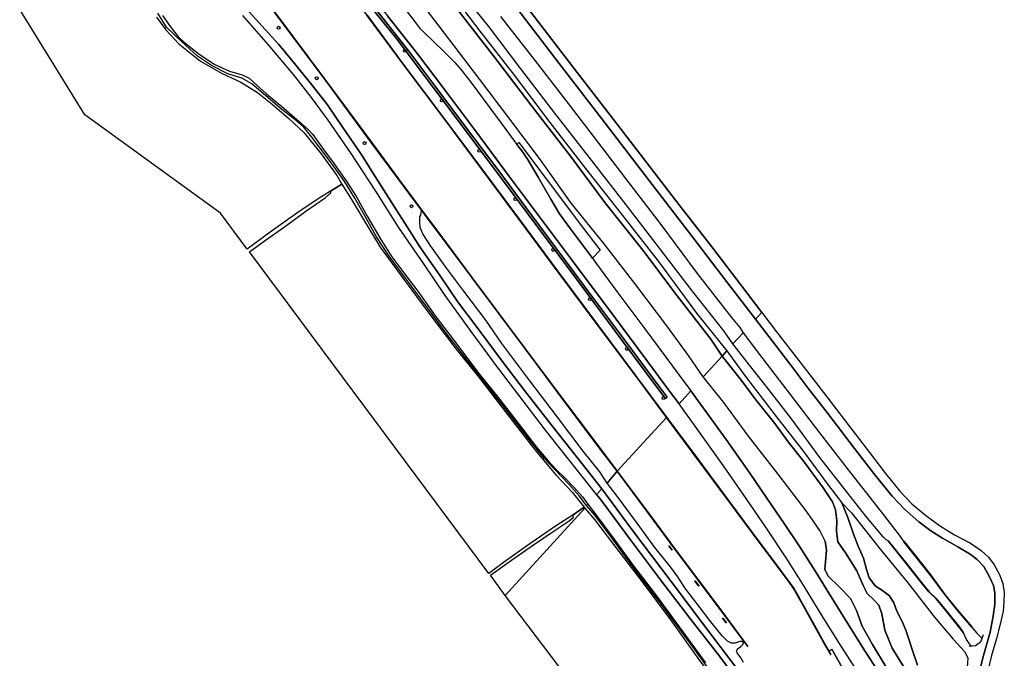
# Model space of a CAD drawing. Extents: x -26035517 to 31750492, y -9237385 to 8160032.
# Tile 274 of 298: x 27679744 to 28111899, y -4046635 to -3766258. Entities that reach past the tile are written whole.
import ezdxf

# ---------------------------------------------------------------- set-up
doc = ezdxf.new("R2010")
doc.units = 0
doc.layers.get('0').update_dxf_attribs({"linetype": 'CONTINUOUS'})
doc.layers.add('T-25', color=7, linetype='CONTINUOUS')

# ---------------------------------------------------------------- blocks, each defined once
blk = doc.blocks.new('BOLDER')
at = {"color": 0}
blk.add_circle((0, 0), 0.625, dxfattribs=at)

msp = doc.modelspace()

# ---------------------------------------------------------------- linework, layer by layer
at = {"layer": 'T-25', "color": 9}
for points in [[(27743609, -3641898, 13374), (27748683, -3648435, 13436), (27759626, -3662255, 13527), (27774165, -3680544, 13680), (27785884, -3695193, 13804), (27798883, -3711488, 13850), (27814847, -3731549, 13928), (27828251, -3748305, 13916), (27841106, -3764557, 13962), (27854365, -3781211, 13949), (27865289, -3795733, 13966), (27879317, -3814472, 14011), (27894701, -3835186, 14024), (27908367, -3853384, 13990), (27923246, -3873329, 14007), (27939769, -3895444, 14024), (27954946, -3915832, 14011), (27965455, -3929967, 14011), (27969136, -3934906, 14124)], [(27963669, -3940801, 13123), (27950051, -3922464, 13101), (27933298, -3900072, 13101), (27915683, -3876480, 13130), (27899072, -3854002, 13138), (27882444, -3831690, 13138), (27865932, -3809512, 13142), (27848950, -3786989, 13150), (27832220, -3764259, 13275), (27828406, -3759483, 13320), (27822100, -3753324, 13320), (27803871, -3736695, 13246), (27789711, -3723888, 13113), (27783392, -3716228, 13279), (27779776, -3707942, 13477), (27775721, -3697332, 13773)], [(27753190, -3703769, 13080), (27754231, -3705959, 13087), (27756059, -3709804, 13098), (27762692, -3723704, 13121), (27775883, -3741577, 13126), (27791920, -3763387, 13163), (27813545, -3792197, 13159), (27834090, -3820116, 13159), (27845883, -3835995, 13159)], [(27866368, -3750989, 11462), (27881743, -3771299, 11516), (27896264, -3789958, 11520), (27912360, -3811348, 11483), (27928031, -3831557, 11450), (27944866, -3852935, 11404), (27960514, -3873065, 11599), (27976747, -3895037, 11565), (27990135, -3911594, 11603), (27988068, -3913973, 12641), (27983092, -3906466, 12542), (27968291, -3887434, 12538), (27953204, -3867452, 12488), (27936498, -3846579, 12463), (27921462, -3826177, 12463), (27904475, -3804232, 12352), (27888173, -3782769, 12331), (27872392, -3762336, 12223)], [(27890799, -3764830, 9819), (27905969, -3784385, 9819), (27920496, -3803103, 9819), (27933310, -3819859, 9819), (27947468, -3838477, 9819), (27961092, -3856157, 9819), (27977075, -3877679, 9819), (27992235, -3897078, 9819), (27995809, -3901425, 9819), (27997305, -3903750, 9856), (27992787, -3908615, 9856), (27988756, -3902861, 9819), (27974843, -3885362, 9819), (27960561, -3866604, 9819), (27945902, -3847545, 9819), (27930651, -3827880, 9819), (27914683, -3807300, 9819), (27899699, -3787817, 9819), (27885609, -3769259, 9819), (27870836, -3750790, 9819)], [(27833224, -3758157, 13705), (27842917, -3770375, 13655), (27851011, -3780635, 13639), (27862396, -3795928, 13610), (27875835, -3813903, 13630), (27889551, -3832069, 13618), (27904575, -3852266, 13601), (27918471, -3870946, 13622), (27931974, -3889199, 13581), (27944703, -3906218, 13626), (27957816, -3923809, 13635), (27963788, -3931859, 13618), (27963742, -3932156, 13618), (27963537, -3932372, 13618), (27963175, -3932451, 13618), (27962869, -3932308, 13618), (27958508, -3926416, 13618), (27944471, -3907473, 13597), (27924289, -3880395, 13597), (27908297, -3858953, 13556), (27885618, -3828552, 13556), (27863152, -3798490, 13614), (27844943, -3774361, 13680), (27828730, -3754115, 13684)], [(27828730, -3754115, 13684), (27844943, -3774361, 13680), (27863152, -3798490, 13614), (27885618, -3828552, 13556), (27908297, -3858953, 13556), (27924289, -3880395, 13597), (27944471, -3907473, 13597), (27958508, -3926416, 13618), (27962869, -3932308, 13618), (27963175, -3932451, 13618), (27963537, -3932372, 13618), (27963742, -3932156, 13618), (27963788, -3931859, 13618), (27957816, -3923809, 13635), (27944703, -3906218, 13626), (27931974, -3889199, 13581), (27918471, -3870946, 13622), (27904575, -3852266, 13601), (27889551, -3832069, 13618), (27875835, -3813903, 13630), (27862396, -3795928, 13610), (27851011, -3780635, 13639), (27842917, -3770375, 13655), (27833224, -3758157, 13705)], [(27842018, -3752588, 14082), (27853347, -3767365, 14082), (27855569, -3770224, 14073), (27856985, -3771593, 14019), (27865728, -3780007, 13974), (27870792, -3785074, 13982), (27873546, -3788206, 13982), (27877745, -3793731, 13974), (27891462, -3812202, 13990), (27898015, -3821030, 13978), (27900548, -3824443, 13974), (27902905, -3827898, 13957), (27907341, -3835387, 13941), (27912877, -3845036, 13949), (27916693, -3851503, 13962), (27921547, -3858063, 13970), (27931108, -3871004, 13992), (27932479, -3872860, 13995), (27942253, -3886113, 14048), (27954093, -3901986, 14094), (27969212, -3922304, 14127), (27974259, -3929149, 14248), (27969136, -3934906, 14124), (27965455, -3929967, 14011), (27954946, -3915832, 14011), (27939769, -3895444, 14024), (27923246, -3873329, 14007), (27908367, -3853384, 13990), (27894701, -3835186, 14024), (27879317, -3814472, 14011), (27865289, -3795733, 13966), (27854365, -3781211, 13949), (27841106, -3764557, 13962)], [(27842018, -3752588, 14082), (27853347, -3767365, 14082), (27855569, -3770224, 14073), (27856985, -3771593, 14019), (27865728, -3780007, 13974), (27870792, -3785074, 13982), (27873546, -3788206, 13982), (27877745, -3793731, 13974), (27891462, -3812202, 13990), (27898015, -3821030, 13978), (27900548, -3824443, 13974), (27902905, -3827898, 13957), (27907341, -3835387, 13941), (27912877, -3845036, 13949), (27916693, -3851503, 13962), (27921547, -3858063, 13970), (27931108, -3871004, 13992), (27932479, -3872860, 13995), (27942253, -3886113, 14048), (27954093, -3901986, 14094), (27969212, -3922304, 14127), (27974259, -3929149, 14248)], [(27896329, -3752666, 11636), (27909956, -3770495, 11644), (27924458, -3789478, 11690), (27938915, -3808246, 11727), (27953547, -3827206, 11727), (27969053, -3847373, 11752), (27983461, -3866032, 11756), (27996717, -3883271, 11714), (28005427, -3894767, 11821), (28002723, -3897775, 11875), (27990014, -3881188, 11855), (27974857, -3861438, 11810), (27955891, -3836746, 11793), (27936660, -3811638, 11764), (27916477, -3785432, 11752), (27896005, -3758639, 11710)], [(28005427, -3894767, 11821), (27996717, -3883271, 11714), (27983461, -3866032, 11756), (27969053, -3847373, 11752), (27953547, -3827206, 11727), (27938915, -3808246, 11727), (27924458, -3789478, 11690), (27909956, -3770495, 11644), (27896329, -3752666, 11636)], [(27777687, -3759695, 13585), (27787424, -3770500, 13606), (27793518, -3777101, 13622), (27799021, -3783944, 13655), (27808003, -3794829, 13693), (27814908, -3803712, 13672), (27821510, -3813574, 13672), (27829648, -3825363, 13705), (27835751, -3835137, 13705), (27844419, -3848657, 13697), (27849832, -3857184, 13701), (27855683, -3866475, 13717), (27864001, -3878258, 13829), (27871888, -3889942, 13858), (27880551, -3901455, 13862), (27891578, -3916170, 13817), (27901245, -3929125, 13808), (27913315, -3944464, 13705), (27925025, -3959150, 13614), (27935234, -3972231, 13605), (27932969, -3974755, 13560), (27928557, -3969202, 13585), (27920603, -3959137, 13635), (27910587, -3946438, 13717), (27901184, -3934226, 13800), (27889459, -3918810, 13866), (27878305, -3903742, 13875), (27866423, -3887303, 13746), (27857103, -3873385, 13759), (27846056, -3857356, 13713), (27836089, -3841554, 13688), (27824875, -3824520, 13630), (27815124, -3810357, 13668), (27807827, -3800371, 13651), (27799913, -3790285, 13697), (27788998, -3777351, 13655), (27777719, -3764418, 13606)], [(27935234, -3972231, 13605), (27925025, -3959150, 13614), (27913315, -3944464, 13705), (27901245, -3929125, 13808), (27891578, -3916170, 13817), (27880551, -3901455, 13862), (27871888, -3889942, 13858), (27864001, -3878258, 13829), (27855683, -3866475, 13717), (27849832, -3857184, 13701), (27844419, -3848657, 13697), (27835751, -3835137, 13705), (27829648, -3825363, 13705), (27821510, -3813574, 13672), (27814908, -3803712, 13672), (27808003, -3794829, 13693), (27799021, -3783944, 13655), (27793518, -3777101, 13622), (27787424, -3770500, 13606), (27777687, -3759695, 13585)], [(27872392, -3762336, 12223), (27888173, -3782769, 12331), (27904475, -3804232, 12352), (27921462, -3826177, 12463), (27936498, -3846579, 12463), (27953204, -3867452, 12488), (27968291, -3887434, 12538), (27983092, -3906466, 12542), (27988068, -3913973, 12641), (27979798, -3922986, 13333), (27973357, -3913724, 13304), (27963752, -3900671, 13175), (27950148, -3882623, 13072), (27936341, -3864717, 13001), (27921823, -3846766, 13076), (27908298, -3827755, 13138), (27894500, -3809278, 13113), (27881631, -3792454, 13117), (27868148, -3774604, 12993), (27855857, -3758628, 13101)], [(27896005, -3758639, 11710), (27916477, -3785432, 11752), (27936660, -3811638, 11764), (27955891, -3836746, 11793), (27974857, -3861438, 11810), (27990014, -3881188, 11855), (28002723, -3897775, 11875)], [(27739812, -3765145, 11321), (27743860, -3770658, 11259), (27749608, -3776825, 11230), (27759041, -3784492, 11247), (27768360, -3789779, 11284), (27776860, -3793648, 11342), (27784086, -3798233, 11383), (27790735, -3803456, 11367), (27797867, -3809674, 11396), (27804633, -3815949, 11474), (27812107, -3825186, 11470), (27818900, -3834645, 11512), (27821134, -3838433, 11582), (27816192, -3841587, 11508), (27810702, -3844882, 11474), (27801761, -3850955, 11433), (27789622, -3859544, 11412), (27779605, -3866990, 11441), (27767929, -3851265, 11499), (27708387, -3808034, 11623), (27679744, -3761818, 11371)], [(27742372, -3764388, 10874), (27746178, -3769853, 10874), (27749542, -3774025, 10874), (27752640, -3776711, 10874), (27757885, -3780894, 10874), (27765170, -3785816, 10874), (27771903, -3788860, 10874), (27777429, -3790460, 10874), (27780451, -3791980, 10874), (27783961, -3795090, 10874), (27788010, -3798804, 10874), (27795717, -3805135, 10874), (27802599, -3811036, 10874), (27806343, -3814524, 10874), (27808390, -3816680, 10874), (27812367, -3822266, 10874), (27817280, -3828913, 10874), (27823058, -3837038, 10874), (27827500, -3844018, 10874), (27832221, -3852590, 10874), (27838195, -3862797, 10874), (27843088, -3870352, 10874), (27848319, -3877461, 10874), (27854906, -3885971, 10874), (27862098, -3896325, 10874), (27871981, -3909307, 10874), (27880707, -3920797, 10874), (27889958, -3932283, 10874), (27898923, -3943919, 10874), (27906551, -3953963, 10874), (27911557, -3959726, 10874), (27915317, -3963883, 10874), (27918976, -3967451, 10874), (27923154, -3971672, 10874), (27926731, -3975792, 10874), (27929134, -3978935, 10874), (27928564, -3979530, 10874), (27925340, -3975240, 10874), (27920906, -3970369, 10874), (27914244, -3963373, 10874), (27910022, -3958883, 10874), (27903942, -3951336, 10874), (27891922, -3935786, 10874), (27878705, -3919070, 10874), (27867399, -3904424, 10874), (27858708, -3892792, 10874), (27849925, -3880863, 10874), (27841961, -3870027, 10874), (27836332, -3861587, 10874), (27831098, -3852104, 10874), (27826810, -3844567, 10874), (27822135, -3837026, 10874), (27815663, -3828080, 10874), (27808018, -3817873, 10874), (27804429, -3813505, 10874), (27801252, -3810658, 10874), (27794000, -3805058, 10874), (27786606, -3798597, 10874), (27781627, -3794420, 10874), (27777213, -3791925, 10874), (27771073, -3789985, 10874), (27763877, -3786422, 10874), (27757850, -3782227, 10874), (27750691, -3775881, 10874), (27744243, -3769489, 10874), (27740410, -3763413, 10874)], [(27832180, -3764289, 12830), (27848910, -3787019, 12830), (27865892, -3809542, 12830), (27882404, -3831720, 12830), (27899032, -3854032, 12830), (27915643, -3876510, 12830), (27933258, -3900102, 12830), (27950011, -3922494, 12830), (27963698, -3940924, 12835), (27942025, -3964423, 12835), (27934154, -3954098, 12830), (27919719, -3934912, 12830), (27901762, -3910892, 12830), (27878353, -3879605, 12830), (27867045, -3864364, 12830), (27856165, -3849777, 12830), (27846012, -3836085, 12830), (27834130, -3820086, 12830), (27813585, -3792167, 12830), (27791960, -3763357, 12830)], [(27932969, -3974755, 13560), (27928557, -3969202, 13585), (27920603, -3959137, 13635), (27910587, -3946438, 13717), (27901184, -3934226, 13800), (27889459, -3918810, 13866), (27878305, -3903742, 13875), (27866423, -3887303, 13746), (27857103, -3873385, 13759), (27846056, -3857356, 13713), (27836089, -3841554, 13688), (27824875, -3824520, 13630), (27815124, -3810357, 13668), (27807827, -3800371, 13651), (27799913, -3790285, 13697), (27788998, -3777351, 13655), (27777719, -3764418, 13606)], [(27832260, -3764229, 13275), (27848990, -3786959, 13150), (27865972, -3809482, 13142), (27882484, -3831660, 13138), (27899112, -3853972, 13138), (27915723, -3876450, 13130), (27933338, -3900042, 13101), (27950091, -3922434, 13101), (27963778, -3940864, 13123), (27963698, -3940924, 12835), (27950011, -3922494, 12830), (27933258, -3900102, 12830), (27915643, -3876510, 12830), (27899032, -3854032, 12830), (27882404, -3831720, 12830), (27865892, -3809542, 12830), (27848910, -3787019, 12830), (27832180, -3764289, 12830)], [(27898015, -3821030, 13978), (27898856, -3820145, 13851)], [(27846039, -3836205, 13159), (27851297, -3843285, 13159), (27856125, -3849807, 12836)], [(27856193, -3849896, 13180), (27867005, -3864394, 13179), (27878313, -3879635, 13184), (27901722, -3910922, 13155), (27919679, -3934942, 13072), (27934114, -3954128, 13068), (27941898, -3964339, 13021)], [(27931108, -3871004, 13992), (27934545, -3867449, 13793)], [(28100070, -4056000, 12188), (28102483, -4046488, 12184), (28105695, -4035124, 12118), (28107066, -4028154, 12101), (28107743, -4022820, 12064), (28107685, -4017890, 12023), (28107157, -4014655, 12011), (28105448, -4010899, 12011), (28102882, -4006323, 12019), (28100185, -4003402, 12002), (28096915, -4000883, 12019), (28091450, -3997707, 12056), (28084757, -3993942, 12105), (28079661, -3990620, 12093), (28074399, -3986665, 12089), (28068134, -3981144, 12089), (28062679, -3975408, 12085), (28055136, -3966080, 12007), (28046194, -3954573, 11978), (28033999, -3938593, 12007), (28025670, -3927821, 11978), (28017719, -3917311, 11961), (28007014, -3903427, 11936), (28002723, -3897775, 11875), (28005427, -3894767, 11821), (28011921, -3903267, 11879), (28022536, -3917018, 11904), (28034046, -3931837, 11916), (28043472, -3944232, 11949), (28052686, -3956341, 11961), (28059826, -3965464, 11974), (28066115, -3973272, 11990), (28071339, -3978743, 12007), (28077239, -3983788, 12019), (28083424, -3988357, 12019), (28090090, -3992465, 12023), (28097030, -3996090, 12035), (28101680, -3999342, 12040), (28104904, -4002247, 12081), (28107483, -4005613, 12101), (28109834, -4009824, 12110), (28111229, -4013860, 12147), (28111899, -4017672, 12122), (28111753, -4021844, 12105), (28111398, -4025910, 12101), (28110147, -4031667, 12114), (28108412, -4037919, 12101), (28106233, -4045407, 12126), (28103685, -4056575, 12081)], [(28002723, -3897775, 11875), (28007014, -3903427, 11936), (28017719, -3917311, 11961), (28025670, -3927821, 11978), (28033999, -3938593, 12007), (28046194, -3954573, 11978), (28055136, -3966080, 12007), (28062679, -3975408, 12085), (28068134, -3981144, 12089), (28074399, -3986665, 12089), (28079661, -3990620, 12093), (28084757, -3993942, 12105), (28091450, -3997707, 12056), (28096915, -4000883, 12019), (28100185, -4003402, 12002), (28102882, -4006323, 12019), (28105448, -4010899, 12011), (28107157, -4014655, 12011), (28107685, -4017890, 12023), (28107743, -4022820, 12064), (28107066, -4028154, 12101), (28105695, -4035124, 12118), (28102483, -4046488, 12184), (28100070, -4056000, 12188)], [(28005427, -3894767, 11821), (28011921, -3903267, 11879), (28022536, -3917018, 11904), (28034046, -3931837, 11916), (28043472, -3944232, 11949), (28052686, -3956341, 11961), (28059826, -3965464, 11974), (28066115, -3973272, 11990), (28071339, -3978743, 12007), (28077239, -3983788, 12019), (28083424, -3988357, 12019), (28090090, -3992465, 12023), (28097030, -3996090, 12035), (28101680, -3999342, 12040), (28104904, -4002247, 12081), (28107483, -4005613, 12101), (28109834, -4009824, 12110), (28111229, -4013860, 12147), (28111899, -4017672, 12122), (28111753, -4021844, 12105), (28111398, -4025910, 12101), (28110147, -4031667, 12114), (28108412, -4037919, 12101), (28106233, -4045407, 12126), (28103685, -4056575, 12081)], [(28060059, -4050532, 14071), (28054033, -4040551, 14087), (28049515, -4032495, 14083), (28046973, -4025709, 14063), (28044415, -4020416, 14042), (28039773, -4015558, 14087), (28034582, -4010577, 14149), (28033061, -4007668, 14100), (28033409, -4004144, 14021), (28033853, -3999107, 13955), (28033254, -3995150, 13873), (28030878, -3990477, 13795), (28025312, -3982456, 13696), (28012578, -3965848, 13424), (27999612, -3949078, 13473), (27988856, -3934331, 13358), (27979798, -3922986, 13333), (27988068, -3913973, 12641), (27996481, -3924716, 12645), (28002773, -3933127, 12641), (28011240, -3943600, 12608), (28017057, -3951602, 12620), (28023899, -3960285, 12678), (28032382, -3971837, 12855), (28036529, -3977937, 12876), (28037747, -3981505, 13041), (28038334, -3986187, 13263), (28038185, -3990768, 13375), (28038891, -3995479, 13523), (28042152, -4000383, 13593), (28047231, -4008180, 13564), (28050089, -4014938, 13403), (28051743, -4018196, 13375), (28054664, -4020907, 13403), (28056880, -4023305, 13399), (28058215, -4027094, 13453), (28059486, -4034326, 13490), (28062738, -4042230, 13482), (28067878, -4050618, 13576)], [(28067878, -4050618, 13576), (28062738, -4042230, 13482), (28059486, -4034326, 13490), (28058215, -4027094, 13453), (28056880, -4023305, 13399), (28054664, -4020907, 13403), (28051743, -4018196, 13375), (28050089, -4014938, 13403), (28047231, -4008180, 13564), (28042152, -4000383, 13593), (28038891, -3995479, 13523), (28038185, -3990768, 13375), (28038334, -3986187, 13263), (28037747, -3981505, 13041), (28036529, -3977937, 12876), (28032382, -3971837, 12855), (28023899, -3960285, 12678), (28017057, -3951602, 12620), (28011240, -3943600, 12608), (28002773, -3933127, 12641), (27996481, -3924716, 12645), (27988068, -3913973, 12641), (27990135, -3911594, 11603), (27998371, -3922886, 11574), (28011737, -3940510, 11627), (28023732, -3955876, 11685), (28034758, -3970711, 11759), (28040601, -3978308, 11924), (28043229, -3984857, 12171), (28045503, -3991752, 12274), (28047819, -3997362, 12369), (28050155, -4002686, 12316), (28051407, -4007681, 12369), (28052646, -4011309, 12386), (28055407, -4014926, 12332), (28057940, -4016618, 12332), (28061543, -4019248, 12332), (28063457, -4022271, 12357), (28064708, -4025961, 12361), (28067053, -4030417, 12406), (28068703, -4034327, 12287), (28069837, -4037736, 12241), (28071553, -4043133, 12138), (28073761, -4049583, 12118)], [(28046534, -4051149, 14186), (28039601, -4040172, 14137), (28032394, -4028646, 14067), (28024172, -4015190, 14042), (28016681, -4003425, 13997), (28007576, -3989431, 14075), (27998653, -3976517, 14071), (27988710, -3962189, 14079), (27977721, -3946702, 14091), (27969136, -3934906, 14124), (27974259, -3929149, 14248), (27980842, -3938246, 14232), (27989760, -3950523, 14232), (28000207, -3965412, 14248), (28007720, -3976308, 14256), (28015313, -3987377, 14260), (28021828, -3997272, 14260), (28029090, -4008483, 14244), (28035977, -4019604, 14227), (28043798, -4032328, 14207), (28050732, -4043351, 14203), (28056389, -4052141, 14199)], [(28104907, -4122310, 14122), (28100631, -4116486, 14145), (28090670, -4102431, 14141), (28080308, -4087647, 14091), (28073393, -4077513, 14096), (28063440, -4062891, 14190), (28056389, -4052141, 14199), (28050732, -4043351, 14203), (28043798, -4032328, 14207), (28035977, -4019604, 14227), (28029090, -4008483, 14244), (28021828, -3997272, 14260), (28015313, -3987377, 14260), (28007720, -3976308, 14256), (28000207, -3965412, 14248), (27989760, -3950523, 14232), (27980842, -3938246, 14232), (27974259, -3929149, 14248)], [(28098799, -4126986, 14274), (28095818, -4122942, 14302), (28091151, -4116449, 14330), (28083412, -4105706, 14335), (28075649, -4094505, 14310), (28067605, -4082674, 14281), (28059200, -4070241, 14260), (28052900, -4060889, 14219), (28046534, -4051149, 14186), (28039601, -4040172, 14137), (28032394, -4028646, 14067), (28024172, -4015190, 14042), (28016681, -4003425, 13997), (28007576, -3989431, 14075), (27998653, -3976517, 14071), (27988710, -3962189, 14079), (27977721, -3946702, 14091), (27969136, -3934906, 14124)], [(27997408, -4048439, 12835), (27996319, -4046455, 12835), (27994629, -4044294, 12835), (27994331, -4043695, 12835), (27994827, -4042522, 12835), (27996298, -4041392, 12835), (27997167, -4040506, 12835), (27997404, -4039815, 12835), (27996796, -4039199, 12835), (27995866, -4039207, 12835), (27993756, -4039946, 12835), (27992140, -4039954, 12835), (27990418, -4039114, 12835), (27988047, -4036787, 12835), (27983037, -4030587, 12835), (27978349, -4024474, 12835), (27971698, -4015710, 12835), (27968540, -4010929, 12835), (27965340, -4006426, 12835), (27958579, -3998021, 12835), (27950686, -3987306, 12835), (27941943, -3975431, 12835), (27937543, -3969737, 12835), (27941945, -3964483, 12835), (27955073, -3982094, 12835), (27967427, -3998816, 12835), (27987333, -4025358, 12835), (27999314, -4041491, 12835), (27999394, -4041431, 12835), (27987413, -4025298, 12835), (27967507, -3998756, 12835), (27955153, -3982034, 12835), (27942025, -3964423, 12835), (27963698, -3940924, 12835), (27975078, -3956230, 12835), (27991703, -3978639, 12835), (28003859, -3995013, 12835), (28012217, -4006189, 12835), (28017109, -4012786, 12835), (28019381, -4015913, 12835), (28021774, -4020101, 12835), (28025152, -4026068, 12835), (28028501, -4032185, 12835), (28032527, -4039568, 12835), (28034819, -4043503, 12835), (28035673, -4044970, 12835), (28035759, -4044920, 12835), (28034905, -4043453, 12892), (28036153, -4042664, 12835), (28040670, -4050707, 12835)], [(27963738, -3940894, 13123), (27975118, -3956200, 13173), (27991743, -3978609, 13123), (28003899, -3994983, 13234), (28012257, -4006159, 13263), (28017149, -4012756, 13259), (28019423, -4015886, 13259), (28021817, -4020076, 13259), (28025196, -4026044, 13259), (28028545, -4032161, 13234), (28032571, -4039543, 13123), (28035716, -4044945, 13008)], [(27999354, -4041461, 13082), (27987373, -4025328, 13140), (27967467, -3998786, 13061), (27955113, -3982064, 13033), (27942044, -3964533, 13020)], [(27998650, -4061415, 13787), (27986383, -4045152, 13778), (27973854, -4029040, 13791), (27961053, -4012209, 13791), (27947881, -3994570, 13725), (27934942, -3977180, 13626), (27932969, -3974755, 13560), (27935234, -3972231, 13605), (27948406, -3990067, 13609), (27965683, -4012959, 13778), (27979457, -4031137, 13758), (27994880, -4051656, 13754)], [(27932969, -3974755, 13560), (27934942, -3977180, 13626), (27947881, -3994570, 13725), (27961053, -4012209, 13791), (27973854, -4029040, 13791), (27986383, -4045152, 13778), (27998650, -4061415, 13787), (28011893, -4077670, 13803), (28019173, -4086330, 13783), (28025275, -4093589, 13766), (28037720, -4109610, 13828), (28050758, -4126174, 13828), (28062309, -4141248, 13836), (28069143, -4149553, 13834)], [(28071511, -4147855, 13838), (28070861, -4146955, 13811), (28069774, -4145603, 13809), (28061840, -4135734, 13791), (28052456, -4123432, 13836), (28042644, -4110355, 13852), (28032172, -4097635, 13857), (28021537, -4084832, 13786), (28019746, -4082676, 13774), (28007815, -4068870, 13745), (27994880, -4051656, 13754), (27979457, -4031137, 13758), (27965683, -4012959, 13778), (27948406, -3990067, 13609), (27935234, -3972231, 13605)], [(27985774, -4056190, 10976), (27974405, -4040635, 10976), (27961432, -4022968, 10976), (27948104, -4005449, 10976), (27939138, -3993205, 10976), (27932281, -3984000, 10976), (27928564, -3979530, 10874), (27929134, -3978935, 10874), (27932040, -3982799, 10976), (27940884, -3994802, 10976), (27949443, -4006423, 10976), (27958845, -4018652, 10976), (27969174, -4032762, 10976), (27980815, -4048586, 10976)], [(28073761, -4049583, 12118), (28071553, -4043133, 12138), (28069837, -4037736, 12241), (28068703, -4034327, 12287), (28067053, -4030417, 12406), (28064708, -4025961, 12361), (28063457, -4022271, 12357), (28061543, -4019248, 12332), (28057940, -4016618, 12332), (28055407, -4014926, 12332), (28052646, -4011309, 12386), (28051407, -4007681, 12369), (28050155, -4002686, 12316), (28047819, -3997362, 12369), (28045503, -3991752, 12274), (28043229, -3984857, 12171), (28040601, -3978308, 11924), (28044770, -3982751, 11632), (28056892, -3997967, 11582), (28069617, -4013471, 11607), (28081227, -4028560, 11730), (28089443, -4038186, 11825), (28094400, -4043679, 11912), (28095863, -4046357, 12019), (28095718, -4048707, 12159)], [(28040601, -3978308, 11924), (28044770, -3982751, 11632), (28056892, -3997967, 11582), (28069617, -4013471, 11607), (28081227, -4028560, 11730), (28089443, -4038186, 11825), (28094400, -4043679, 11912), (28095863, -4046357, 12019), (28095718, -4048707, 12159), (28095418, -4051768, 12246), (28094646, -4054180, 12237)], [(27966150, -3999118, 13103), (27964737, -3997251, 13103)], [(28033254, -3995150, 13873), (28033853, -3999107, 13955), (28033409, -4004144, 14021), (28033061, -4007668, 14100), (28034582, -4010577, 14149), (28039773, -4015558, 14087), (28044415, -4020416, 14042), (28046973, -4025709, 14063), (28049515, -4032495, 14083), (28054033, -4040551, 14087), (28060059, -4050532, 14071)], [(28093959, -4035454, 9992), (28091878, -4032596, 10012), (28085527, -4024685, 10000), (28082007, -4020462, 10078), (28078874, -4017442, 10144), (28075456, -4013375, 10144), (28068447, -4004442, 10144), (28060948, -3995041, 9856)], [(28067864, -3995416, 9856), (28072529, -4001281, 9996), (28079275, -4009735, 9988), (28085766, -4018654, 9988), (28091025, -4025047, 10041), (28097564, -4032853, 9992)], [(27977886, -4014997, 13103), (27976136, -4012690, 13103)], [(27989917, -4031037, 13140), (27988272, -4028996, 13140)], [(28102562, -4036326, 11314), (28101502, -4039607, 11553), (28099293, -4041172, 11512), (28096433, -4041519, 11236)], [(28036197, -4042640, 13053), (28040714, -4050683, 13123)]]:
    msp.add_polyline3d(points, dxfattribs=at)
for points in [[(27756014, -3709826, 13098), (27756104, -3709782, 12830), (27762735, -3723678, 12830), (27775923, -3741547, 12830), (27791960, -3763357, 12830), (27813585, -3792167, 12830), (27834130, -3820086, 12830), (27846012, -3836085, 12830), (27856165, -3849777, 12830), (27856085, -3849837, 12835), (27845932, -3836145, 13159), (27834050, -3820146, 13159), (27813505, -3792227, 13159), (27791880, -3763417, 13163), (27775843, -3741607, 13126), (27762649, -3723730, 13121)], [(27898015, -3821030, 13978), (27898856, -3820145, 13851), (27910822, -3836074, 13796), (27927171, -3857992, 13796), (27934545, -3867449, 13793), (27931108, -3871004, 13992), (27921547, -3858063, 13970), (27916693, -3851503, 13962), (27912877, -3845036, 13949), (27907341, -3835387, 13941), (27902905, -3827898, 13957), (27900548, -3824443, 13974)], [(27821134, -3838433, 11582), (27825446, -3845132, 11470), (27831452, -3855443, 11354), (27837923, -3866143, 11342), (27846882, -3878259, 11425), (27858860, -3894455, 11396), (27871213, -3910812, 11354), (27880626, -3922481, 11363), (27892862, -3938235, 11425), (27905941, -3955199, 11363), (27915073, -3966044, 11474), (27922204, -3973673, 11735), (27927436, -3980256, 11801), (27922281, -3983875, 11612), (27922262, -3983888, 11611), (27915323, -3988255, 11557), (27903618, -3996392, 11520), (27892153, -4004500, 11570), (27885622, -4009452, 11487), (27780545, -3868191, 11417), (27787674, -3862985, 11375), (27795908, -3857178, 11392), (27805320, -3850292, 11408), (27813832, -3844407, 11445), (27816289, -3842301, 11483), (27816371, -3841809, 11508), (27816192, -3841587, 11508)], [(27856085, -3849837, 12835), (27866965, -3864424, 12835), (27878273, -3879665, 12835), (27901682, -3910952, 12835), (27919639, -3934972, 12835), (27934074, -3954158, 12835), (27941945, -3964483, 12835), (27937543, -3969737, 12835), (27934316, -3964772, 12836), (27927124, -3955622, 12836), (27915393, -3940185, 12836), (27903653, -3924788, 12836), (27891416, -3908473, 12836), (27884404, -3898249, 12836), (27874717, -3885499, 12836), (27867163, -3875486, 12836), (27860136, -3865721, 12836), (27856703, -3860212, 12836), (27855525, -3857505, 12836), (27855362, -3855001, 12836), (27855322, -3852873, 12836), (27855788, -3852067, 12836), (27855976, -3851053, 12836)], [(27856165, -3849777, 12830), (27867045, -3864364, 12830), (27878353, -3879605, 12830), (27901762, -3910892, 12830), (27919719, -3934912, 12830), (27934154, -3954098, 12830), (27942025, -3964423, 12835), (27941945, -3964483, 12835), (27934074, -3954158, 12835), (27919639, -3934972, 12835), (27901682, -3910952, 12835), (27878273, -3879665, 12835), (27866965, -3864424, 12835), (27856085, -3849837, 12835)], [(27992787, -3908615, 9856), (27997305, -3903750, 9856), (28004433, -3913199, 9856), (28017966, -3930751, 9856), (28030828, -3947592, 9856), (28044460, -3965253, 9856), (28057848, -3982381, 9856), (28065789, -3992563, 9856), (28067825, -3995447, 9856), (28072490, -4001312, 9856), (28079235, -4009765, 9856), (28085726, -4018685, 9856), (28090987, -4025079, 9856), (28097526, -4032885, 9856), (28099814, -4035550, 10099), (28102034, -4037795, 10099), (28101460, -4039576, 10099), (28099274, -4041124, 10099), (28097313, -4041361, 10099), (28095305, -4038321, 10107), (28093999, -4035425, 9856), (28091918, -4032566, 9856), (28085566, -4024653, 9856), (28082044, -4020428, 9856), (28078911, -4017408, 9856), (28075495, -4013343, 9856), (28068486, -4004411, 9856), (28060987, -3995010, 9856), (28059975, -3994689, 9856), (28058767, -3993305, 9856), (28051174, -3984209, 9856), (28030908, -3958488, 9856), (28018469, -3941560, 9856), (28007410, -3927200, 9856), (28001633, -3919973, 9856)], [(28034905, -4043453, 12892), (28035759, -4044920, 12835), (28035673, -4044970, 12835), (28034819, -4043503, 12835), (28032527, -4039568, 12835), (28028501, -4032185, 12835), (28025152, -4026068, 12835), (28021774, -4020101, 12835), (28019381, -4015913, 12835), (28017109, -4012786, 12835), (28012217, -4006189, 12835), (28003859, -3995013, 12835), (27991703, -3978639, 12835), (27975078, -3956230, 12835), (27963698, -3940924, 12835), (27963778, -3940864, 13123), (27975158, -3956170, 13173), (27991783, -3978579, 13123), (28003939, -3994953, 13234), (28012297, -4006129, 13263), (28017189, -4012726, 13259), (28019465, -4015859, 13259), (28021860, -4020051, 13259), (28025240, -4026020, 13259), (28028589, -4032137, 13234), (28032615, -4039518, 13123)], [(27942025, -3964423, 12835), (27955153, -3982034, 12835), (27967507, -3998756, 12835), (27987413, -4025298, 12835), (27999394, -4041431, 12835), (27999314, -4041491, 12835), (27987333, -4025358, 12835), (27967427, -3998816, 12835), (27955073, -3982094, 12835), (27941945, -3964483, 12835)], [(27927751, -3980652, 11805), (27892836, -4019089, 11603), (27886377, -4010190, 11611), (27895585, -4003573, 11578), (27905246, -3996839, 11574), (27914288, -3990674, 11586), (27920883, -3986208, 11607), (27922665, -3984801, 11623), (27922795, -3984356, 11694), (27922281, -3983875, 11612), (27927436, -3980256, 11801)], [(27963939, -4112911, 11673), (27892836, -4019089, 11603), (27927751, -3980652, 11805), (27932018, -3985716, 11788), (27940357, -3996708, 11788), (27952441, -4012530, 11768), (27965450, -4029702, 11718), (27978140, -4047548, 11718), (27991450, -4065085, 11710), (28004761, -4082639, 11722), (27997608, -4088505, 11689), (27979340, -4101646, 11665)], [(27964777, -3997221, 12835), (27966190, -3999088, 12835), (27966110, -3999148, 12835), (27964697, -3997281, 12835)], [(28060987, -3995010, 9856), (28068486, -4004411, 9856), (28075495, -4013343, 9856), (28078911, -4017408, 9856), (28082044, -4020428, 9856), (28085566, -4024653, 9856), (28091918, -4032566, 9856), (28093999, -4035425, 9856), (28093919, -4035483, 9992), (28091838, -4032626, 10012), (28085488, -4024717, 10000), (28081970, -4020496, 10078), (28078837, -4017476, 10144), (28075417, -4013407, 10144), (28068408, -4004473, 10144), (28060909, -3995072, 9856)], [(28067825, -3995447, 9856), (28067903, -3995385, 9856), (28072568, -4001250, 9996), (28079315, -4009705, 9988), (28085806, -4018623, 9988), (28091063, -4025015, 10041), (28097602, -4032821, 9992), (28097526, -4032885, 9856), (28090987, -4025079, 9856), (28085726, -4018685, 9856), (28079235, -4009765, 9856), (28072490, -4001312, 9856)], [(27976176, -4012660, 12835), (27977926, -4014967, 12835), (27977846, -4015027, 12835), (27976096, -4012720, 12835)], [(27988311, -4028965, 12835), (27989956, -4031006, 12835), (27989878, -4031068, 12835), (27988233, -4029027, 12835)], [(28040670, -4050707, 12835), (28036153, -4042664, 12835), (28036241, -4042616, 13053), (28040758, -4050659, 13123)]]:
    msp.add_polyline3d(points, close=True, dxfattribs=at)

# ---------------------------------------------------------------- block references
at = {"layer": 'T-25', "color": 9, "xscale": 1000, "yscale": 1000, "zscale": 1000}
for p in [(27793382, -3769781, 13990), (27848838, -3779925, 13771), (27810103, -3791974, 14048), (27865002, -3801708, 13858), (27831144, -3820402, 14048), (27881449, -3823768, 13854), (27897314, -3844987, 13821), (27851721, -3848189, 14268), (27913921, -3867349, 13854), (27930021, -3888986, 13796), (27946259, -3910805, 13796), (27962330, -3932439, 13796)]:
    msp.add_blockref('BOLDER', p, dxfattribs=at)

doc.saveas('drawing.dxf')
